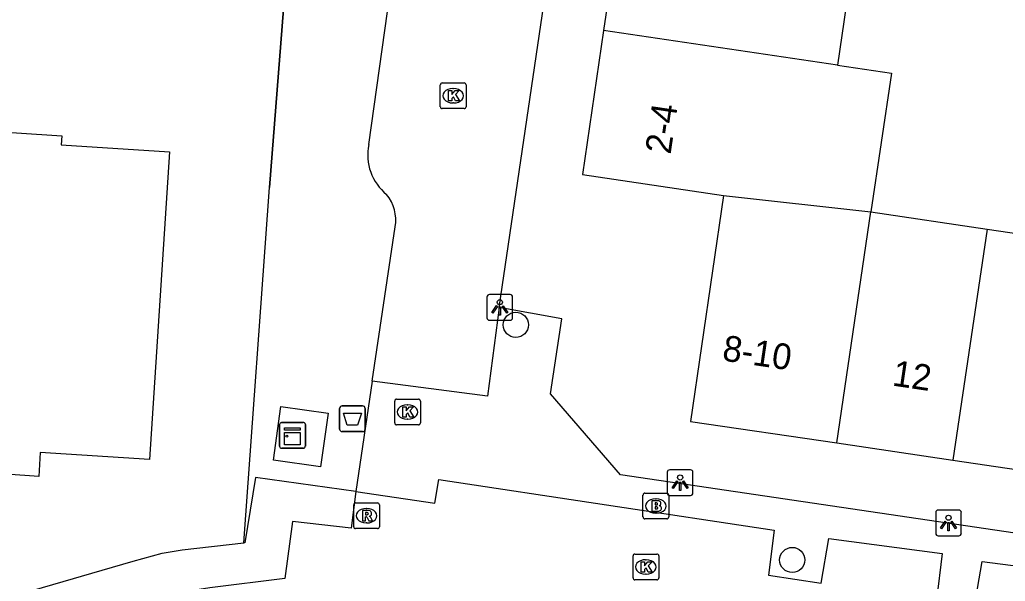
# Model space of a CAD drawing. Extents: x 161087 to 161922, y 382574 to 383873.
# Drawn here: x 161762.33 to 161800.64, y 383320.12 to 383341.94 of the extents above; entities that cross this region are included whole.
import ezdxf

# ---------------------------------------------------------------- set-up
doc = ezdxf.new("R2010")
doc.units = 0
for name, color, linetype in [('IMGEO_Afvalbak', 7, 'Continuous'), ('IMGEO_Boom', 7, 'Continuous'), ('IMGEO_Brandkraan', 7, 'Continuous'), ('IMGEO_Groenvoorziening', 7, 'Continuous'), ('IMGEO_Hek', 7, 'Continuous'), ('IMGEO_Kast', 7, 'Continuous'), ('IMGEO_Kolk', 7, 'Continuous'), ('IMGEO_Lichtpunt', 7, 'Continuous'), ('IMGEO_Pand', 7, 'Continuous'), ('IMGEO_Pand_nummerreeks', 7, 'Continuous'), ('IMGEO_Rijbaan_lokaal_open', 7, 'Continuous'), ('IMGEO_Rioolput', 7, 'Continuous'), ('IMGEO_Voetpad_open', 7, 'Continuous')]:
    doc.layers.add(name, color=color, linetype=linetype)

msp = doc.modelspace()

# ---------------------------------------------------------------- linework, layer by layer
at = {"layer": 'IMGEO_Afvalbak'}
for p, q in [((161774.867, 383326.936), (161775.657, 383326.936)), ((161775.657, 383326.936), (161774.867, 383326.936)), ((161774.767, 383326.036), (161774.767, 383326.836)), ((161774.767, 383326.836), (161774.767, 383326.036)), ((161775.757, 383326.836), (161775.757, 383326.036)), ((161775.757, 383326.036), (161775.757, 383326.836)), ((161775.657, 383325.936), (161774.867, 383325.936)), ((161774.867, 383325.936), (161775.657, 383325.936))]:
    msp.add_line(p, q, dxfattribs=at)
msp.add_lwpolyline([(161774.91, 383326.65), (161775.614, 383326.65), (161775.465, 383326.18), (161775.059, 383326.18), (161774.91, 383326.65)], dxfattribs=at)
for centre, start, end in [((161774.867, 383326.836), 90, 180), ((161774.867, 383326.836), 90, 180), ((161775.657, 383326.836), 0, 90), ((161775.657, 383326.836), 360, 90), ((161774.867, 383326.036), 180, 270), ((161774.867, 383326.036), 180, 270), ((161775.657, 383326.036), 270, 0), ((161775.657, 383326.036), 270, 0)]:
    msp.add_arc(centre, 0.1, start, end, dxfattribs=at)
at = {"layer": 'IMGEO_Boom'}
for centre in [(161781.612, 383330.085), (161792.356, 383320.949)]:
    msp.add_circle(centre, 0.489, dxfattribs=at)
at = {"layer": 'IMGEO_Brandkraan'}
for p, q in [((161786.556, 383322.619), (161786.556, 383323.471)), ((161786.631, 383323.545), (161787.483, 383323.545)), ((161787.557, 383323.471), (161787.557, 383322.619)), ((161787.044, 383323.325), (161787.069, 383323.325)), ((161787.067, 383322.765), (161787.042, 383322.765)), ((161787.483, 383322.545), (161786.631, 383322.545))]:
    msp.add_line(p, q, dxfattribs=at)
for points in [[(161786.556, 383322.619), (161786.556, 383323.471)], [(161786.631, 383323.545), (161787.483, 383323.545)], [(161787.557, 383323.471), (161787.557, 383322.619)], [(161786.904, 383323.245), (161786.904, 383322.845), (161787.117, 383322.845)], [(161787.135, 383323.245), (161786.904, 383323.245)], [(161787.083, 383323.164), (161787.029, 383323.164), (161787.029, 383323.088)], [(161787.029, 383323.088), (161787.082, 383323.088)], [(161787.091, 383323.012), (161787.029, 383323.012), (161787.029, 383322.931)], [(161787.029, 383322.931), (161787.091, 383322.931)], [(161787.483, 383322.545), (161786.631, 383322.545)]]:
    msp.add_lwpolyline(points, dxfattribs=at)
for centre, radius, start, end in [((161786.633, 383323.469), 0.0765, 91.552, 178.448), ((161786.633, 383323.469), 0.0765, 91.552, 178.448), ((161787.481, 383323.469), 0.0765, 1.552, 88.448), ((161787.481, 383323.469), 0.0765, 1.552, 88.448), ((161787.084, 383323.126), 0.0379, 267.8285, 90.9355), ((161787.139, 383323.1), 0.145, 59.4692, 91.5367), ((161787.164, 383323.147), 0.0922, 285.5137, 58.1501), ((161787.169, 383322.955), 0.105, 301.3115, 78.989), ((161787.092, 383322.971), 0.0404, 269.8759, 90.5077), ((161787.123, 383323.096), 0.251, 268.6676, 293.5347), ((161786.633, 383322.621), 0.0765, 181.552, 268.448), ((161786.633, 383322.621), 0.0765, 181.552, 268.448), ((161787.481, 383322.621), 0.0765, 271.552, 358.448), ((161787.481, 383322.621), 0.0765, 271.552, 358.448)]:
    msp.add_arc(centre, radius, start, end, dxfattribs=at)
for centre, major_axis, ratio, start_param, end_param in [((161787.043, 383323.045), (-0.387, 0.002), 0.722429, 4.712389, 7.853982), ((161787.068, 383323.045), (-0.39, 0.002), 0.717154, 1.570796, 4.712389)]:
    msp.add_ellipse(centre, major_axis=major_axis, ratio=ratio, start_param=start_param, end_param=end_param, dxfattribs=at)
at = {"layer": 'IMGEO_Groenvoorziening'}
msp.add_lwpolyline([(161771.041, 383321.617), (161772.037, 383335.418), (161772.583, 383342.342), (161771.376, 383345.115), (161772.039, 383360.511)], dxfattribs=at)
at = {"layer": 'IMGEO_Hek'}
msp.add_lwpolyline([(161772.039, 383360.511), (161771.376, 383345.115), (161772.583, 383342.342), (161772.037, 383335.418)], dxfattribs=at)
at = {"layer": 'IMGEO_Kast'}
for p, q in [((161772.433, 383325.365), (161772.433, 383326.206)), ((161772.433, 383326.206), (161772.433, 383325.365)), ((161772.508, 383326.29), (161773.349, 383326.29)), ((161773.349, 383326.29), (161772.508, 383326.29)), ((161773.433, 383326.215), (161773.433, 383325.374)), ((161773.433, 383325.374), (161773.433, 383326.215)), ((161773.358, 383325.29), (161772.517, 383325.29)), ((161772.517, 383325.29), (161773.358, 383325.29))]:
    msp.add_line(p, q, dxfattribs=at)
for points in [[(161772.628, 383326.08), (161773.228, 383326.08), (161773.228, 383325.995), (161772.628, 383325.995), (161772.628, 383326.08)], [(161772.628, 383325.905), (161773.228, 383325.905), (161773.228, 383325.416), (161772.628, 383325.416), (161772.628, 383325.905)]]:
    msp.add_lwpolyline(points, dxfattribs=at)
msp.add_circle((161772.712, 383325.754), 0.0377, dxfattribs=at)
for centre, start, end in [((161772.511, 383326.212), 92.4484, 184.2845), ((161772.511, 383326.212), 92.4484, 184.2845), ((161773.355, 383326.212), 2.4484, 94.2845), ((161773.355, 383326.212), 2.4484, 94.2845), ((161772.511, 383325.368), 182.4484, 274.2845), ((161772.511, 383325.368), 182.4484, 274.2845), ((161773.355, 383325.368), 272.4484, 4.2845), ((161773.355, 383325.368), 272.4484, 4.2845)]:
    msp.add_arc(centre, 0.0779, start, end, dxfattribs=at)
at = {"layer": 'IMGEO_Kolk'}
for p, q in [((161778.679, 383338.556), (161778.679, 383339.408)), ((161778.754, 383339.482), (161779.606, 383339.482)), ((161779.167, 383339.262), (161779.192, 383339.262)), ((161779.68, 383339.408), (161779.68, 383338.556)), ((161779.606, 383338.482), (161778.754, 383338.482)), ((161779.19, 383338.702), (161779.165, 383338.702)), ((161776.905, 383326.272), (161776.905, 383327.124)), ((161776.98, 383327.198), (161777.832, 383327.198)), ((161777.393, 383326.978), (161777.418, 383326.978)), ((161777.906, 383327.124), (161777.906, 383326.272)), ((161777.832, 383326.198), (161776.98, 383326.198)), ((161777.416, 383326.418), (161777.391, 383326.418)), ((161786.245, 383321.178), (161787.097, 383321.178)), ((161786.17, 383320.252), (161786.17, 383321.104)), ((161786.658, 383320.958), (161786.683, 383320.958)), ((161787.171, 383321.104), (161787.171, 383320.252)), ((161786.681, 383320.398), (161786.656, 383320.398)), ((161787.097, 383320.178), (161786.245, 383320.178))]:
    msp.add_line(p, q, dxfattribs=at)
for points in [[(161778.679, 383338.556), (161778.679, 383339.408)], [(161778.754, 383339.482), (161779.606, 383339.482)], [(161779, 383339.182), (161779.123, 383339.182), (161779.123, 383339.031), (161779.253, 383339.182), (161779.417, 383339.182), (161779.271, 383339.031), (161779.424, 383338.782), (161779.272, 383338.782), (161779.187, 383338.946), (161779.123, 383338.879), (161779.123, 383338.782), (161779, 383338.782), (161779, 383339.182)], [(161779.68, 383339.408), (161779.68, 383338.556)], [(161779.606, 383338.482), (161778.754, 383338.482)], [(161776.905, 383326.272), (161776.905, 383327.124)], [(161776.98, 383327.198), (161777.832, 383327.198)], [(161777.226, 383326.898), (161777.349, 383326.898), (161777.349, 383326.747), (161777.479, 383326.898), (161777.643, 383326.898), (161777.497, 383326.747), (161777.65, 383326.498), (161777.498, 383326.498), (161777.413, 383326.662), (161777.349, 383326.595), (161777.349, 383326.498), (161777.226, 383326.498), (161777.226, 383326.898)], [(161777.906, 383327.124), (161777.906, 383326.272)], [(161777.832, 383326.198), (161776.98, 383326.198)], [(161786.245, 383321.178), (161787.097, 383321.178)], [(161786.17, 383320.252), (161786.17, 383321.104)], [(161786.491, 383320.878), (161786.614, 383320.878), (161786.614, 383320.727), (161786.744, 383320.878), (161786.908, 383320.878), (161786.762, 383320.727), (161786.915, 383320.478), (161786.763, 383320.478), (161786.678, 383320.642), (161786.614, 383320.575), (161786.614, 383320.478), (161786.491, 383320.478), (161786.491, 383320.878)], [(161787.171, 383321.104), (161787.171, 383320.252)], [(161787.097, 383320.178), (161786.245, 383320.178)]]:
    msp.add_lwpolyline(points, dxfattribs=at)
for centre, start, end in [((161778.756, 383339.406), 91.552, 178.448), ((161778.756, 383339.406), 91.552, 178.448), ((161779.604, 383339.406), 1.552, 88.448), ((161779.604, 383339.406), 1.552, 88.448), ((161778.756, 383338.558), 181.552, 268.448), ((161778.756, 383338.558), 181.552, 268.448), ((161779.604, 383338.558), 271.552, 358.448), ((161779.604, 383338.558), 271.552, 358.448), ((161776.982, 383327.122), 91.552, 178.448), ((161776.982, 383327.122), 91.552, 178.448), ((161777.83, 383327.122), 1.552, 88.448), ((161777.83, 383327.122), 1.552, 88.448), ((161776.982, 383326.274), 181.552, 268.448), ((161776.982, 383326.274), 181.552, 268.448), ((161777.83, 383326.274), 271.552, 358.448), ((161777.83, 383326.274), 271.552, 358.448), ((161786.247, 383321.102), 91.552, 178.448), ((161786.247, 383321.102), 91.552, 178.448), ((161787.095, 383321.102), 1.552, 88.448), ((161787.095, 383321.102), 1.552, 88.448), ((161786.247, 383320.254), 181.552, 268.448), ((161786.247, 383320.254), 181.552, 268.448), ((161787.095, 383320.254), 271.552, 358.448), ((161787.095, 383320.254), 271.552, 358.448)]:
    msp.add_arc(centre, 0.0765, start, end, dxfattribs=at)
for centre, major_axis, ratio, start_param, end_param in [((161779.166, 383338.982), (-0.387, 0.002), 0.722429, 4.712389, 7.853982), ((161779.191, 383338.982), (-0.39, 0.002), 0.717154, 1.570796, 4.712389), ((161777.392, 383326.698), (-0.387, 0.002), 0.722429, 4.712389, 7.853982), ((161777.417, 383326.698), (-0.39, 0.002), 0.717154, 1.570796, 4.712389), ((161786.657, 383320.678), (-0.387, 0.002), 0.722429, 4.712389, 7.853982), ((161786.682, 383320.678), (-0.39, 0.002), 0.717154, 1.570796, 4.712389)]:
    msp.add_ellipse(centre, major_axis=major_axis, ratio=ratio, start_param=start_param, end_param=end_param, dxfattribs=at)
at = {"layer": 'IMGEO_Lichtpunt'}
for p, q in [((161780.492, 383331.165), (161780.492, 383330.358)), ((161780.492, 383331.165), (161780.492, 383330.358)), ((161781.394, 383331.26), (161780.586, 383331.26)), ((161781.394, 383331.26), (161780.586, 383331.26)), ((161781.488, 383330.358), (161781.488, 383331.165)), ((161781.488, 383330.358), (161781.488, 383331.165)), ((161780.586, 383330.264), (161781.394, 383330.264)), ((161780.586, 383330.264), (161781.394, 383330.264)), ((161787.5, 383324.357), (161787.5, 383323.55)), ((161787.5, 383324.357), (161787.5, 383323.55)), ((161788.402, 383324.452), (161787.594, 383324.452)), ((161788.402, 383324.452), (161787.594, 383324.452)), ((161788.496, 383323.55), (161788.496, 383324.357)), ((161788.496, 383323.55), (161788.496, 383324.357)), ((161787.594, 383323.456), (161788.402, 383323.456)), ((161787.594, 383323.456), (161788.402, 383323.456)), ((161797.932, 383322.791), (161797.932, 383321.984)), ((161797.932, 383322.791), (161797.932, 383321.984)), ((161798.834, 383322.886), (161798.026, 383322.886)), ((161798.834, 383322.886), (161798.026, 383322.886)), ((161798.928, 383321.984), (161798.928, 383322.791)), ((161798.928, 383321.984), (161798.928, 383322.791)), ((161798.026, 383321.89), (161798.834, 383321.89)), ((161798.026, 383321.89), (161798.834, 383321.89))]:
    msp.add_line(p, q, dxfattribs=at)
for points in [[(161780.866, 383330.829), (161780.905, 383330.801), (161780.717, 383330.539), (161780.679, 383330.566), (161780.866, 383330.829)], [(161780.968, 383330.781), (161781.015, 383330.781), (161781.015, 383330.459), (161780.968, 383330.459), (161780.968, 383330.781)], [(161781.078, 383330.801), (161781.116, 383330.828), (161781.303, 383330.566), (161781.264, 383330.538), (161781.078, 383330.801)], [(161787.874, 383324.021), (161787.913, 383323.993), (161787.725, 383323.731), (161787.687, 383323.758), (161787.874, 383324.021)], [(161787.976, 383323.973), (161788.023, 383323.973), (161788.023, 383323.651), (161787.976, 383323.651), (161787.976, 383323.973)], [(161788.086, 383323.993), (161788.124, 383324.02), (161788.311, 383323.758), (161788.272, 383323.73), (161788.086, 383323.993)], [(161798.306, 383322.455), (161798.345, 383322.427), (161798.157, 383322.165), (161798.119, 383322.192), (161798.306, 383322.455)], [(161798.408, 383322.407), (161798.455, 383322.407), (161798.455, 383322.085), (161798.408, 383322.085), (161798.408, 383322.407)], [(161798.518, 383322.427), (161798.556, 383322.454), (161798.743, 383322.192), (161798.704, 383322.164), (161798.518, 383322.427)]]:
    msp.add_lwpolyline(points, dxfattribs=at)
for centre in [(161780.991, 383330.963), (161787.999, 383324.155), (161798.431, 383322.589)]:
    msp.add_circle(centre, 0.0994, dxfattribs=at)
for centre, start, end in [((161780.586, 383331.165), 90, 180), ((161780.586, 383331.165), 90, 180), ((161781.394, 383331.165), 0, 90), ((161781.394, 383331.165), 0, 90), ((161780.586, 383330.358), 180, 270), ((161780.586, 383330.358), 180, 270), ((161781.394, 383330.358), 270, 0), ((161781.394, 383330.358), 270, 360), ((161787.594, 383324.357), 90, 180), ((161787.594, 383324.357), 90, 180), ((161788.402, 383324.357), 0, 90), ((161788.402, 383324.357), 0, 90), ((161787.594, 383323.55), 180, 270), ((161787.594, 383323.55), 180, 270), ((161788.402, 383323.55), 270, 0), ((161788.402, 383323.55), 270, 360), ((161798.026, 383322.791), 90, 180), ((161798.026, 383322.791), 90, 180), ((161798.834, 383322.791), 0, 90), ((161798.834, 383322.791), 0, 90), ((161798.026, 383321.984), 180, 270), ((161798.026, 383321.984), 180, 270), ((161798.834, 383321.984), 270, 0), ((161798.834, 383321.984), 270, 360)]:
    msp.add_arc(centre, 0.0946, start, end, dxfattribs=at)
at = {"layer": 'IMGEO_Pand'}
for points in [[(161785.704, 383346.132), (161785.023, 383341.514)], [(161794.791, 383344.792), (161794.11, 383340.174)], [(161785.023, 383341.514), (161784.199, 383335.924), (161789.691, 383335.114)], [(161794.11, 383340.174), (161785.023, 383341.514)], [(161794.11, 383340.174), (161796.209, 383339.864), (161795.414, 383334.469)], [(161747.913, 383338.111), (161748.631, 383338.065), (161751.9, 383337.854), (161751.923, 383338.204), (161756.909, 383337.882), (161756.991, 383339.132), (161760.318, 383338.916), (161760.238, 383337.668), (161763.966, 383337.427), (161763.944, 383337.078), (161768.151, 383336.806), (161767.378, 383324.846), (161763.131, 383325.122), (161763.072, 383324.193), (161750.97, 383325.052), (161751.037, 383325.994), (161747.072, 383326.275), (161747.913, 383338.111)], [(161789.691, 383335.114), (161788.396, 383326.334), (161794.091, 383325.494)], [(161789.691, 383335.114), (161795.414, 383334.469)], [(161794.091, 383325.494), (161795.414, 383334.469)], [(161795.414, 383334.469), (161799.927, 383333.803)], [(161799.927, 383333.803), (161798.604, 383324.829)], [(161799.927, 383333.803), (161805.03, 383333.051)], [(161794.091, 383325.494), (161798.604, 383324.829)], [(161798.604, 383324.829), (161803.707, 383324.076)]]:
    msp.add_lwpolyline(points, dxfattribs=at)
at = {"layer": 'IMGEO_Rijbaan_lokaal_open'}
for points in [[(161780.972, 383330.759), (161789.314, 383387.343)], [(161775.899, 383337.084), (161776.833, 383343.743)], [(161776.029, 383327.891), (161776.925, 383333.888)], [(161780.972, 383330.759), (161780.517, 383327.308), (161776.029, 383327.891)], [(161775.39, 383323.615), (161778.471, 383323.158), (161778.619, 383324.071), (161791.655, 383322.11), (161791.437, 383320.359), (161793.48, 383320.054)], [(161775.39, 383323.615), (161775.212, 383322.181), (161772.929, 383322.441), (161772.642, 383320.233), (161769.727, 383319.864), (161764.973, 383319.127), (161760.674, 383318.183), (161758.179, 383317.436)]]:
    msp.add_lwpolyline(points, dxfattribs=at)
for centre, radius, start, end in [((161777.819, 383336.68), 1.962, 168.1198, 231.3228), ((161775.358, 383334.149), 1.589, 350.5536, 38.9694)]:
    msp.add_arc(centre, radius, start, end, dxfattribs=at)
at = {"layer": 'IMGEO_Rioolput'}
for p, q in [((161775.313, 383322.242), (161775.313, 383323.094)), ((161775.388, 383323.168), (161776.24, 383323.168)), ((161776.314, 383323.094), (161776.314, 383322.242)), ((161775.801, 383322.948), (161775.826, 383322.948)), ((161775.824, 383322.388), (161775.799, 383322.388)), ((161776.24, 383322.168), (161775.388, 383322.168))]:
    msp.add_line(p, q, dxfattribs=at)
for points in [[(161775.313, 383322.242), (161775.313, 383323.094)], [(161775.388, 383323.168), (161776.24, 383323.168)], [(161776.314, 383323.094), (161776.314, 383322.242)], [(161775.902, 383322.866), (161775.65, 383322.868), (161775.65, 383322.468)], [(161775.828, 383322.787), (161775.774, 383322.787), (161775.774, 383322.706)], [(161775.774, 383322.706), (161775.826, 383322.706)], [(161775.65, 383322.468), (161775.774, 383322.468), (161775.774, 383322.63), (161775.785, 383322.63)], [(161775.832, 383322.601), (161775.903, 383322.468), (161776.043, 383322.468), (161775.978, 383322.594)], [(161776.24, 383322.168), (161775.388, 383322.168)]]:
    msp.add_lwpolyline(points, dxfattribs=at)
for centre, radius, start, end in [((161775.39, 383323.092), 0.0765, 91.552, 178.448), ((161775.39, 383323.092), 0.0765, 91.552, 178.448), ((161776.238, 383323.092), 0.0765, 1.552, 88.448), ((161776.238, 383323.092), 0.0765, 1.552, 88.448), ((161775.81, 383322.895), 0.19, 274.7715, 282.9687), ((161775.834, 383322.691), 0.0964, 77.0061, 93.1865), ((161775.848, 383322.748), 0.0378, 276.6634, 79.6772), ((161775.901, 383322.756), 0.109, 350.3612, 89.416), ((161775.899, 383322.756), 0.112, 277.5842, 350.9817), ((161775.883, 383322.541), 0.108, 29.5134, 73.7905), ((161775.784, 383322.577), 0.0533, 26.0293, 88.6989), ((161775.39, 383322.244), 0.0765, 181.552, 268.448), ((161775.39, 383322.244), 0.0765, 181.552, 268.448), ((161776.238, 383322.244), 0.0765, 271.552, 358.448), ((161776.238, 383322.244), 0.0765, 271.552, 358.448)]:
    msp.add_arc(centre, radius, start, end, dxfattribs=at)
for centre, major_axis, ratio, start_param, end_param in [((161775.8, 383322.668), (-0.387, 0.002), 0.722429, 4.712389, 7.853982), ((161775.825, 383322.668), (-0.39, 0.002), 0.717154, 1.570796, 4.712389)]:
    msp.add_ellipse(centre, major_axis=major_axis, ratio=ratio, start_param=start_param, end_param=end_param, dxfattribs=at)
at = {"layer": 'IMGEO_Voetpad_open'}
for points in [[(161839.055, 383316.368), (161785.677, 383324.251), (161782.963, 383327.407), (161783.401, 383330.319), (161780.972, 383330.759)], [(161776.029, 383327.891), (161775.39, 383323.615)], [(161774.315, 383326.651), (161774.027, 383324.571), (161772.195, 383324.825), (161772.482, 383326.905), (161774.315, 383326.651)], [(161775.39, 383323.615), (161771.496, 383324.154), (161771.078, 383321.621), (161771.041, 383321.617)], [(161739.912, 383313.368), (161743.995, 383314), (161746.172, 383314.511), (161746.882, 383314.719), (161755.233, 383317.396), (161755.544, 383317.495), (161755.656, 383317.525), (161755.465, 383318.239), (161755.412, 383318.436), (161757.443, 383319.115), (161757.506, 383318.941), (161757.743, 383318.29), (161758.075, 383318.387), (161766.741, 383320.906), (161767.865, 383321.208), (161768.652, 383321.346), (161771.041, 383321.617)], [(161793.48, 383320.054), (161793.78, 383321.777), (161798.183, 383321.207), (161797.959, 383319.386)], [(161799.443, 383319.164), (161799.743, 383320.887), (161804.146, 383320.317), (161803.922, 383318.496)]]:
    msp.add_lwpolyline(points, dxfattribs=at)

# ---------------------------------------------------------------- texts
at = {"layer": 'IMGEO_Pand_nummerreeks'}
for s, rotation, p in [('2-4', 81.6146, (161787.626, 383336.684)), ('8-10', 351.6095, (161789.603, 383328.704)), ('12', 351.6102, (161796.213, 383327.728))]:
    msp.add_text(s, height=1, rotation=rotation, dxfattribs=at).set_placement(p)

doc.saveas('drawing.dxf')
